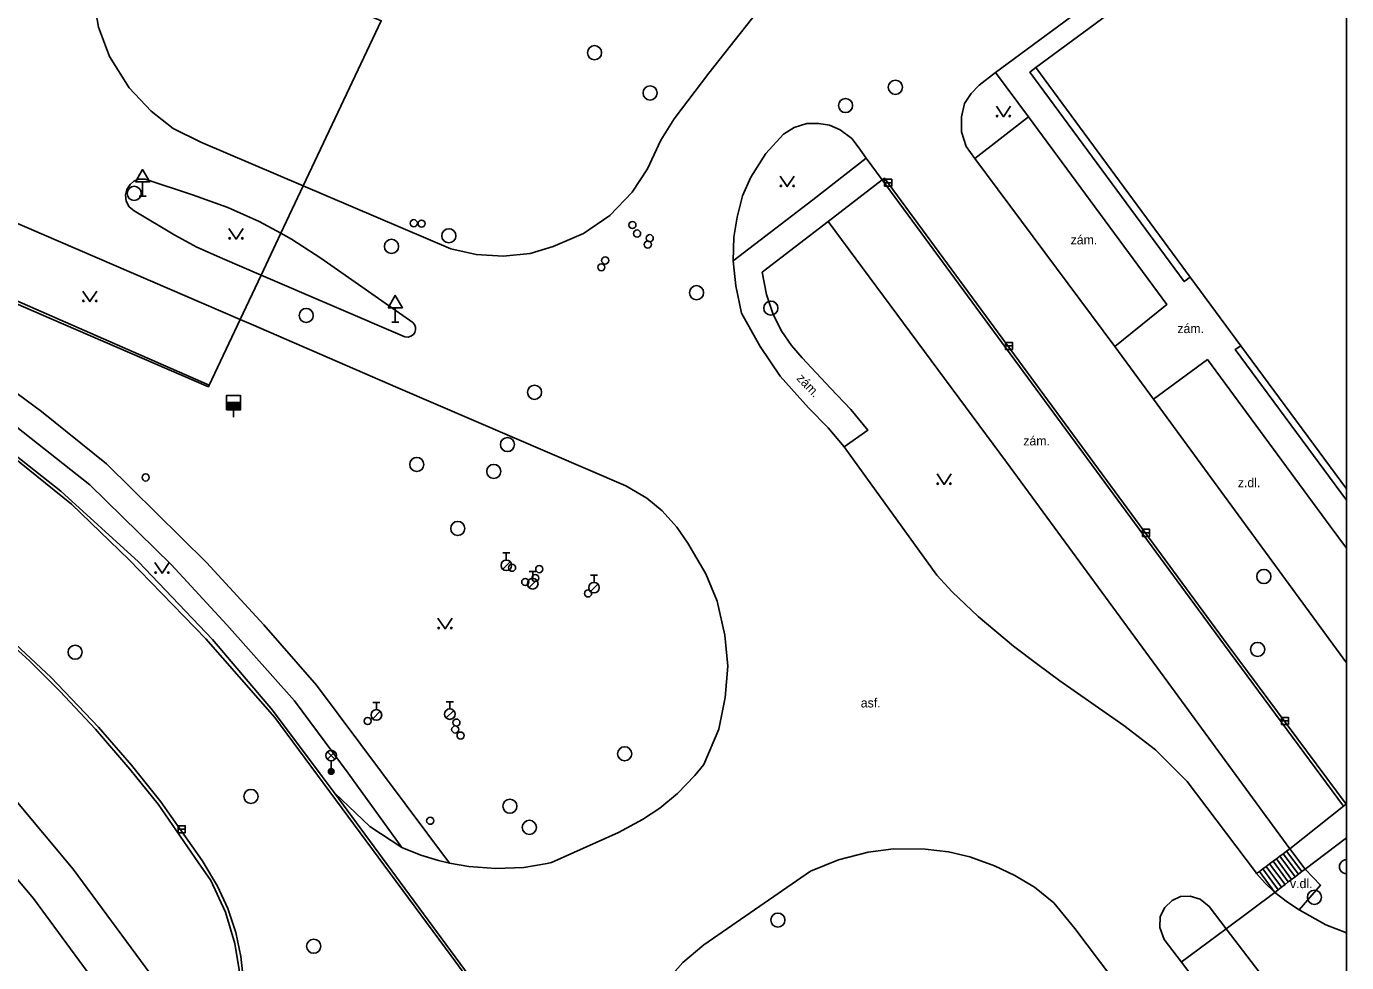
# Model space of a CAD drawing. Extents: x -596024 to -594475, y -1163820 to -1161957.
# Drawn here: x -594569 to -594475.5, y -1162691.2 to -1162625 of the extents above; entities that cross this region are included whole.
import ezdxf

# ---------------------------------------------------------------- set-up
doc = ezdxf.new("R2010")
doc.units = 0
for name, color, linetype in [('Level 10', 7, 'Continuous'), ('Level 11', 7, 'Continuous'), ('Level 27', 7, 'Continuous'), ('Level 28', 7, 'Continuous'), ('Level 33', 7, 'Continuous'), ('Level 34', 7, 'Continuous'), ('Level 36', 7, 'Continuous'), ('Level 40', 7, 'Continuous'), ('Level 5', 7, 'Continuous'), ('Level 7', 7, 'Continuous'), ('Vrstva 27', 7, 'Continuous'), ('Vrstva 63', 7, 'Continuous')]:
    doc.layers.add(name, color=color, linetype=linetype)

msp = doc.modelspace()

# ---------------------------------------------------------------- linework, layer by layer
at = {"layer": 'Level 10'}
msp.add_line((-594475.51, -1162680.03), (-594475.47, -1162680), dxfattribs=at)
for points in [[(-594548, -1162678.06), (-594551.53, -1162673.38), (-594555.77, -1162668.36), (-594561.01, -1162662.87), (-594566.52, -1162657.88), (-594571.13, -1162654.23), (-594574.38, -1162651.9), (-594577.98, -1162649.53), (-594580.87, -1162647.82), (-594584.56, -1162645.79), (-594589.75, -1162643.3), (-594617.86, -1162631.14), (-594655.6, -1162614.88), (-594693.79, -1162598.45), (-594730.07, -1162582.86), (-594748.26, -1162574.97), (-594759.55, -1162570.1)], [(-594475.47, -1162609.836), (-594492.81, -1162622.67), (-594500.34, -1162628.23)], [(-594563.68, -1162618.11), (-594564.18, -1162620.34), (-594564.23, -1162622.84), (-594563.85, -1162625.02), (-594563.07, -1162627.11), (-594561.68, -1162629.32), (-594560.12, -1162630.96), (-594558.56, -1162632.19), (-594556.61, -1162633.16), (-594549.35, -1162636.26)], [(-594515.11, -1162621.27), (-594519.57, -1162626.94)], [(-594519.57, -1162626.94), (-594520.62, -1162628.27)], [(-594549.35, -1162636.26), (-594538.91, -1162640.71), (-594537.1, -1162641.12), (-594535.19, -1162641.24), (-594533.28, -1162641.04), (-594531.65, -1162640.55), (-594529.5, -1162639.64), (-594527.65, -1162638.35), (-594526.07, -1162636.7), (-594524.98, -1162635.04), (-594524.04, -1162633.02), (-594523.08, -1162631.51), (-594520.62, -1162628.27)], [(-594501.79, -1162634.31), (-594502.4, -1162633.46), (-594502.74, -1162632.43), (-594502.75, -1162631.38), (-594502.52, -1162630.43), (-594502.06, -1162629.73), (-594501.48, -1162629.13), (-594500.34, -1162628.23)], [(-594509.5, -1162634.3), (-594510.05, -1162633.5), (-594510.51, -1162632.91), (-594511.32, -1162632.28), (-594512.08, -1162631.96), (-594512.84, -1162631.84), (-594513.69, -1162631.84), (-594514.58, -1162632.13), (-594515.35, -1162632.59), (-594516.6, -1162633.96), (-594517.66, -1162635.63), (-594518.25, -1162636.96), (-594518.63, -1162638.47), (-594518.85, -1162639.89), (-594518.9, -1162641.56)], [(-594497.99, -1162631.36), (-594501.79, -1162634.31)], [(-594491.89, -1162647.64), (-594488.19, -1162644.65), (-594497.99, -1162631.36)], [(-594509.5, -1162634.3), (-594508.35, -1162635.83)], [(-594550.93, -1162639.61), (-594552.48, -1162638.77), (-594554.7, -1162637.78), (-594557.18, -1162636.9), (-594560.55, -1162635.78), (-594560.98, -1162635.79), (-594561.34, -1162635.93), (-594561.61, -1162636.16), (-594561.85, -1162636.51), (-594561.94, -1162636.89), (-594561.88, -1162637.34), (-594561.67, -1162637.74), (-594561.33, -1162638.03), (-594558.44, -1162639.75)], [(-594508.35, -1162635.83), (-594512.19, -1162638.78)], [(-594539, -1162684.2), (-594537.62, -1162684.44), (-594535.72, -1162684.58), (-594533.74, -1162684.51), (-594532.077, -1162684.216), (-594531.76, -1162684.16), (-594527.02, -1162682.02), (-594525.32, -1162681.12), (-594524.1, -1162680.32), (-594522.84, -1162679.28), (-594521.61, -1162678), (-594520.99, -1162677.22), (-594519.93, -1162674.71), (-594519.47, -1162672.48), (-594519.28, -1162670.26), (-594519.49, -1162668.07), (-594520.04, -1162665.66), (-594520.84, -1162663.72), (-594522.11, -1162661.56), (-594522.9, -1162660.42), (-594523.93, -1162659.25), (-594525.01, -1162658.37), (-594526.5, -1162657.49), (-594542.66, -1162650.56), (-594553.04, -1162646.04), (-594553.81, -1162645.71), (-594571.69, -1162638.02)], [(-594512.19, -1162638.78), (-594499.56, -1162655.81), (-594487.88, -1162671.75), (-594479.48, -1162683.18)], [(-594558.44, -1162639.75), (-594556.89, -1162640.6), (-594555.07, -1162641.41), (-594552.34, -1162642.58)], [(-594552.34, -1162642.58), (-594542.15, -1162646.94), (-594541.93, -1162646.96), (-594541.72, -1162646.9), (-594541.55, -1162646.78), (-594541.45, -1162646.64), (-594541.39, -1162646.45), (-594541.4, -1162646.27), (-594541.47, -1162646.08), (-594541.6, -1162645.93), (-594548.11, -1162641.37), (-594550.17, -1162640.02), (-594550.93, -1162639.61)], [(-594511.05, -1162654.74), (-594512.17, -1162653.38), (-594513.58, -1162651.98), (-594515.57, -1162649.73), (-594517, -1162647.64), (-594518.32, -1162645.26), (-594518.72, -1162643.34), (-594518.9, -1162641.56)], [(-594489.14, -1162651.36), (-594491.89, -1162647.64)], [(-594475.47, -1162661.904), (-594476.63, -1162660.34), (-594485.32, -1162648.56), (-594489.14, -1162651.36)], [(-594481.84, -1162684.93), (-594481.93, -1162684.82), (-594486.77, -1162678.43), (-594489, -1162676.18), (-594491.24, -1162674.45), (-594495.77, -1162671.29), (-594497.34, -1162670.13), (-594499.05, -1162668.83), (-594501.55, -1162666.73), (-594503.39, -1162664.99), (-594504.49, -1162663.81), (-594511.05, -1162654.74)], [(-594559.63, -1162680.02), (-594561.64, -1162677.54), (-594564.05, -1162674.71), (-594566.59, -1162672.03), (-594568.73, -1162669.88), (-594570.84, -1162667.98)], [(-594547.17, -1162679.2), (-594548, -1162678.06)], [(-594547.17, -1162679.2), (-594547.14, -1162679.23)], [(-594547.14, -1162679.23), (-594544.64, -1162681.6), (-594542.36, -1162683.09)], [(-594554.97, -1162699.05), (-594554.46, -1162697.96), (-594554.09, -1162696.49), (-594553.88, -1162694.9), (-594553.8, -1162693.52), (-594553.89, -1162691.75), (-594554.19, -1162689.88), (-594554.86, -1162687.67), (-594555.9, -1162685.43), (-594556.76, -1162684.18), (-594559.63, -1162680.02)], [(-594479.48, -1162683.18), (-594475.68, -1162680.16)], [(-594475.68, -1162680.16), (-594475.51, -1162680.03)], [(-594542.36, -1162683.09), (-594541.02, -1162683.63), (-594539.77, -1162684.01), (-594539, -1162684.2)], [(-594526.66, -1162701.16), (-594526.55, -1162699.54), (-594526.26, -1162697.87), (-594525.71, -1162696.13), (-594525.08, -1162694.86), (-594524.75, -1162694.19), (-594523.71, -1162692.65), (-594522.47, -1162691.23), (-594520.99, -1162689.99), (-594513.43, -1162684.78), (-594511.45, -1162683.96), (-594509.35, -1162683.42), (-594507.55, -1162683.18), (-594505.32, -1162683.2), (-594503.65, -1162683.4), (-594502.15, -1162683.76), (-594500.41, -1162684.39), (-594498.97, -1162685.07), (-594497.57, -1162685.91), (-594496.2, -1162687.02), (-594494.72, -1162688.83), (-594492.03, -1162692.4)], [(-594481.84, -1162684.93), (-594481.23, -1162685.62), (-594480.54, -1162686.27)], [(-594487.17, -1162691.21), (-594488.39, -1162689.6), (-594488.69, -1162688.75), (-594488.66, -1162687.98), (-594488.35, -1162687.33), (-594487.82, -1162686.85), (-594487.24, -1162686.57), (-594486.54, -1162686.53), (-594485.83, -1162686.76), (-594485.2, -1162687.27)], [(-594478.82, -1162687.5), (-594479.65, -1162686.97), (-594480.54, -1162686.27)], [(-594485.2, -1162687.27), (-594484, -1162688.84)], [(-594475.47, -1162689.135), (-594476.95, -1162688.57), (-594478.82, -1162687.5)], [(-594484, -1162688.84), (-594480.46, -1162693.47), (-594480.19, -1162694.22), (-594480.23, -1162695.06), (-594480.54, -1162695.74), (-594481.24, -1162696.33), (-594481.96, -1162696.54), (-594482.67, -1162696.46), (-594483.34, -1162696.17), (-594483.84, -1162695.62), (-594487.17, -1162691.21)]]:
    msp.add_lwpolyline(points, dxfattribs=at)
at = {"layer": 'Level 11'}
msp.add_line((-594478.41, -1162684.62), (-594475.47, -1162682.411), dxfattribs=at)
for points in [[(-594542.36, -1162683.09), (-594546.18, -1162677.82), (-594549.97, -1162672.7), (-594554.75, -1162667.32), (-594558.7, -1162663.05), (-594564.46, -1162657.42), (-594570.53, -1162652.64), (-594573.97, -1162650.2), (-594579, -1162646.99), (-594583.78, -1162644.35), (-594588.95, -1162641.84), (-594601.81, -1162636.27), (-594619.14, -1162628.81), (-594636.99, -1162621.1), (-594655.59, -1162613.05), (-594659.54, -1162611.44), (-594673.3, -1162605.5), (-594674.42, -1162604.99), (-594693.09, -1162596.94), (-594710.64, -1162589.4), (-594729.39, -1162581.33), (-594747.52, -1162573.55), (-594761.45, -1162567.56), (-594763.07, -1162566.87)], [(-594731.51, -1162593.45), (-594712.68, -1162601.48), (-594679.47, -1162615.75), (-594642.1, -1162631.83), (-594623.67, -1162639.79), (-594606.49, -1162647.2), (-594589.45, -1162654.77), (-594588.02, -1162655.56), (-594585.64, -1162656.89), (-594581.84, -1162659.23), (-594579.03, -1162661.16), (-594576.4, -1162663.05), (-594573.78, -1162665.11), (-594571.57, -1162667), (-594567.19, -1162671.07), (-594563.84, -1162674.57), (-594561.52, -1162677.27), (-594559.43, -1162679.87), (-594556.51, -1162684.02), (-594555.42, -1162685.84), (-594554.69, -1162687.42), (-594554.12, -1162689.12), (-594553.77, -1162690.82), (-594553.58, -1162692.52)], [(-594693.86, -1162598.64), (-594637.82, -1162622.71), (-594590.7, -1162643.08), (-594584.59, -1162646.01), (-594577.42, -1162650.16), (-594571.18, -1162654.43), (-594565.76, -1162658.8), (-594561.7, -1162662.7), (-594556.25, -1162668.32), (-594551.36, -1162673.9), (-594538.88, -1162690.77), (-594526.2, -1162708.04)], [(-594635.92, -1162615.8), (-594637.28, -1162618.91), (-594636.24, -1162619.36), (-594618.39, -1162627.06), (-594600.91, -1162634.59), (-594589.03, -1162639.76), (-594582.92, -1162642.66), (-594577.41, -1162645.7), (-594572.45, -1162648.89), (-594567.89, -1162652.24), (-594563.28, -1162655.94), (-594556.2, -1162662.93), (-594552.13, -1162667.34), (-594548.42, -1162671.61), (-594539, -1162684.2)], [(-594549.35, -1162636.26), (-594543.82, -1162624.57), (-594562.98, -1162616.47)], [(-594500.34, -1162628.23), (-594497.99, -1162631.36)], [(-594497.47, -1162627.89), (-594497.89, -1162628.22), (-594486.96, -1162643.03), (-594486.55, -1162642.72)], [(-594667.35, -1162629.35), (-594663.74, -1162631), (-594663.02, -1162631.3), (-594645.31, -1162638.91), (-594627.34, -1162646.67), (-594609.62, -1162654.34), (-594593.39, -1162661.54), (-594588.68, -1162664.16), (-594584.73, -1162666.66), (-594581.53, -1162668.96), (-594577.63, -1162672.07), (-594573.19, -1162676.11), (-594569.7, -1162679.76), (-594565.65, -1162684.62), (-594557.42, -1162695.76)], [(-594560.26, -1162697.84), (-594568.46, -1162686.71), (-594572.09, -1162682.41), (-594575.57, -1162678.76), (-594579.99, -1162674.71), (-594583.91, -1162671.58), (-594586.93, -1162669.45), (-594590.83, -1162666.97), (-594594.96, -1162664.65), (-594611.01, -1162657.58), (-594628.89, -1162649.8), (-594646.77, -1162642.04), (-594664.34, -1162634.54), (-594665.21, -1162634.23), (-594670.64, -1162631.88)], [(-594518.9, -1162641.56), (-594513.27, -1162637.25), (-594509.5, -1162634.3)], [(-594501.79, -1162634.31), (-594491.89, -1162647.64)], [(-594508.35, -1162635.83), (-594508.18, -1162635.72), (-594483.86, -1162668.8), (-594475.51, -1162680.03)], [(-594550.93, -1162639.61), (-594549.35, -1162636.26)], [(-594475.68, -1162680.16), (-594484.12, -1162668.78), (-594508.35, -1162635.83)], [(-594511.05, -1162654.74), (-594509.36, -1162653.55), (-594510.58, -1162652.08), (-594512.02, -1162650.58), (-594514.03, -1162648.43), (-594514.78, -1162647.56), (-594515.46, -1162646.56), (-594516.07, -1162645.37), (-594516.55, -1162643.95), (-594516.85, -1162642.37), (-594512.19, -1162638.78)], [(-594552.34, -1162642.58), (-594550.93, -1162639.61)], [(-594573.7, -1162642.62), (-594556.01, -1162650.36)], [(-594553.81, -1162645.71), (-594552.34, -1162642.58)], [(-594482.95, -1162647.57), (-594483.36, -1162647.83), (-594475.47, -1162658.501)], [(-594489.14, -1162651.36), (-594480.51, -1162663.16), (-594475.47, -1162670.021)], [(-594541.83, -1162686.45), (-594547.17, -1162679.2)], [(-594479.72, -1162683.36), (-594479.96, -1162683.53)], [(-594479.48, -1162683.18), (-594479.72, -1162683.36)], [(-594479.72, -1162683.36), (-594478.65, -1162684.8)], [(-594479.48, -1162683.18), (-594478.41, -1162684.62)], [(-594480.92, -1162684.25), (-594481.16, -1162684.43)], [(-594480.68, -1162684.07), (-594480.92, -1162684.25)], [(-594480.92, -1162684.25), (-594479.83, -1162685.71)], [(-594480.44, -1162683.89), (-594480.68, -1162684.07)], [(-594480.68, -1162684.07), (-594479.6, -1162685.53)], [(-594480.2, -1162683.71), (-594480.44, -1162683.89)], [(-594480.44, -1162683.89), (-594479.36, -1162685.35)], [(-594479.96, -1162683.53), (-594480.2, -1162683.71)], [(-594480.2, -1162683.71), (-594479.12, -1162685.17)], [(-594479.96, -1162683.53), (-594478.88, -1162684.98)], [(-594481.64, -1162684.79), (-594481.84, -1162684.93)], [(-594481.4, -1162684.61), (-594481.64, -1162684.79)], [(-594481.64, -1162684.79), (-594480.54, -1162686.27)], [(-594481.16, -1162684.43), (-594481.4, -1162684.61)], [(-594481.4, -1162684.61), (-594480.31, -1162686.09)], [(-594481.16, -1162684.43), (-594480.07, -1162685.9)], [(-594479.36, -1162685.35), (-594479.12, -1162685.17)], [(-594479.12, -1162685.17), (-594478.88, -1162684.98)], [(-594478.88, -1162684.98), (-594478.65, -1162684.8)], [(-594478.41, -1162684.62), (-594477.31, -1162685.77), (-594478.82, -1162687.5)], [(-594478.65, -1162684.8), (-594478.41, -1162684.62)], [(-594480.54, -1162686.27), (-594480.31, -1162686.09)], [(-594480.31, -1162686.09), (-594480.07, -1162685.9)], [(-594480.07, -1162685.9), (-594479.83, -1162685.71)], [(-594479.83, -1162685.71), (-594479.6, -1162685.53)], [(-594479.6, -1162685.53), (-594479.36, -1162685.35)], [(-594523.94, -1162710.7), (-594527.9, -1162705.34), (-594541.83, -1162686.45)], [(-594484, -1162688.84), (-594480.54, -1162686.27)], [(-594487.18, -1162691.21), (-594484, -1162688.84)]]:
    msp.add_lwpolyline(points, dxfattribs=at)
at = {"layer": 'Level 27'}
for p, q in [((-594508.18, -1162636.04), (-594507.68, -1162636.04)), ((-594499.63, -1162647.59), (-594499.13, -1162647.59)), ((-594489.92, -1162660.82), (-594489.42, -1162660.82)), ((-594480.09, -1162674.13), (-594479.59, -1162674.13)), ((-594558.2, -1162681.8), (-594557.7, -1162681.8))]:
    msp.add_line(p, q, dxfattribs=at)
for points in [[(-594508.18, -1162636.29), (-594507.68, -1162636.29), (-594507.68, -1162635.79), (-594508.18, -1162635.79)], [(-594499.63, -1162647.84), (-594499.13, -1162647.84), (-594499.13, -1162647.34), (-594499.63, -1162647.34)], [(-594489.92, -1162661.07), (-594489.42, -1162661.07), (-594489.42, -1162660.57), (-594489.92, -1162660.57)], [(-594480.09, -1162674.38), (-594479.59, -1162674.38), (-594479.59, -1162673.88), (-594480.09, -1162673.88)], [(-594558.2, -1162682.05), (-594557.7, -1162682.05), (-594557.7, -1162681.55), (-594558.2, -1162681.55)]]:
    msp.add_lwpolyline(points, close=True, dxfattribs=at)
for centre in [(-594528.72, -1162626.83), (-594524.79, -1162629.68), (-594507.42, -1162629.28), (-594510.95, -1162630.57), (-594561.32, -1162636.79), (-594539.04, -1162639.79), (-594543.1, -1162640.54), (-594521.5, -1162643.82), (-594549.14, -1162645.43), (-594516.24, -1162644.91), (-594532.97, -1162650.87), (-594534.89, -1162654.57), (-594541.31, -1162655.98), (-594535.86, -1162656.47), (-594538.41, -1162660.51), (-594481.33, -1162663.91), (-594565.5, -1162669.27), (-594481.77, -1162669.07), (-594526.59, -1162676.46), (-594553.05, -1162679.48), (-594534.72, -1162680.17), (-594533.34, -1162681.67), (-594477.75, -1162686.62), (-594515.74, -1162688.23), (-594548.61, -1162690.08)]:
    msp.add_circle(centre, 0.5, dxfattribs=at)
at = {"layer": 'Level 28'}
for p, q in [((-594554.79, -1162651.6), (-594553.79, -1162651.6)), ((-594554.79, -1162651.65), (-594553.79, -1162651.65)), ((-594554.79, -1162651.7), (-594553.79, -1162651.7)), ((-594554.79, -1162651.75), (-594553.79, -1162651.75)), ((-594554.79, -1162651.8), (-594553.79, -1162651.8)), ((-594554.79, -1162651.85), (-594553.79, -1162651.85)), ((-594554.79, -1162651.9), (-594553.79, -1162651.9)), ((-594554.79, -1162651.95), (-594553.79, -1162651.95)), ((-594554.79, -1162652), (-594553.79, -1162652)), ((-594554.79, -1162652.05), (-594553.79, -1162652.05)), ((-594554.29, -1162652.1), (-594554.29, -1162652.63)), ((-594535.228, -1162663.392), (-594534.698, -1162662.862)), ((-594535.22, -1162662.245), (-594534.72, -1162662.245)), ((-594534.97, -1162662.745), (-594534.97, -1162662.245)), ((-594533.35, -1162663.545), (-594532.85, -1162663.545)), ((-594533.1, -1162664.045), (-594533.1, -1162663.545)), ((-594533.358, -1162664.692), (-594532.828, -1162664.162)), ((-594529.018, -1162664.972), (-594528.488, -1162664.442)), ((-594529.01, -1162663.825), (-594528.51, -1162663.825)), ((-594528.76, -1162664.325), (-594528.76, -1162663.825)), ((-594544.42, -1162672.835), (-594543.92, -1162672.835)), ((-594544.17, -1162673.335), (-594544.17, -1162672.835)), ((-594539.22, -1162672.775), (-594538.72, -1162672.775)), ((-594538.97, -1162673.275), (-594538.97, -1162672.775)), ((-594544.428, -1162673.982), (-594543.898, -1162673.452)), ((-594539.228, -1162673.922), (-594538.698, -1162673.392))]:
    msp.add_line(p, q, dxfattribs=at)
msp.add_lwpolyline([(-594554.79, -1162652.1), (-594553.79, -1162652.1), (-594553.79, -1162651.1), (-594554.79, -1162651.1)], close=True, dxfattribs=at)
for centre, radius in [((-594541.52, -1162638.9), 0.25), ((-594540.97, -1162638.93), 0.25), ((-594526.04, -1162639.03), 0.25), ((-594525.71, -1162639.63), 0.25), ((-594524.95, -1162640.41), 0.25), ((-594524.81, -1162639.96), 0.25), ((-594527.97, -1162641.54), 0.25), ((-594528.24, -1162642.02), 0.25), ((-594560.51, -1162656.9), 0.25), ((-594534.97, -1162663.12), 0.375), ((-594534.56, -1162663.29), 0.25), ((-594532.92, -1162664.02), 0.25), ((-594532.64, -1162663.39), 0.25), ((-594533.63, -1162664.3), 0.25), ((-594533.1, -1162664.42), 0.375), ((-594528.76, -1162664.7), 0.375), ((-594529.18, -1162665.11), 0.25), ((-594544.79, -1162674.14), 0.25), ((-594544.17, -1162673.71), 0.375), ((-594538.97, -1162673.65), 0.375), ((-594538.5, -1162674.25), 0.25), ((-594538.59, -1162674.74), 0.25), ((-594538.21, -1162675.17), 0.25), ((-594540.36, -1162681.2), 0.25)]:
    msp.add_circle(centre, radius, dxfattribs=at)
at = {"layer": 'Level 33'}
for p, q in [((-594547.635, -1162676.85), (-594547.105, -1162676.32)), ((-594547.635, -1162676.32), (-594547.105, -1162676.85)), ((-594547.37, -1162676.96), (-594547.37, -1162677.71))]:
    msp.add_line(p, q, dxfattribs=at)
for centre, radius in [((-594547.37, -1162676.585), 0.375), ((-594547.37, -1162677.71), 0.2), ((-594547.37, -1162677.71), 0.145), ((-594547.37, -1162677.71), 0.0876)]:
    msp.add_circle(centre, radius, dxfattribs=at)
at = {"layer": 'Level 34'}
for p, q in [((-594560.72, -1162635.972), (-594560.72, -1162636.99)), ((-594560.97, -1162636.99), (-594560.47, -1162636.99)), ((-594542.83, -1162644.882), (-594542.83, -1162645.9)), ((-594543.08, -1162645.9), (-594542.58, -1162645.9))]:
    msp.add_line(p, q, dxfattribs=at)
for points in [[(-594561.22, -1162635.972), (-594560.22, -1162635.972), (-594560.72, -1162635.106)], [(-594543.33, -1162644.882), (-594542.33, -1162644.882), (-594542.83, -1162644.016)]]:
    msp.add_lwpolyline(points, close=True, dxfattribs=at)
at = {"layer": 'Level 36'}
for points in [[(-594500.27, -1162630.62), (-594499.77, -1162631.37), (-594499.27, -1162630.62)], [(-594515.58, -1162635.56), (-594515.08, -1162636.31), (-594514.58, -1162635.56)], [(-594554.61, -1162639.27), (-594554.11, -1162640.02), (-594553.61, -1162639.27)], [(-594564.96, -1162643.7), (-594564.46, -1162644.45), (-594563.96, -1162643.7)], [(-594504.47, -1162656.64), (-594503.97, -1162657.39), (-594503.47, -1162656.64)], [(-594559.85, -1162662.93), (-594559.35, -1162663.68), (-594558.85, -1162662.93)], [(-594539.81, -1162666.86), (-594539.31, -1162667.61), (-594538.81, -1162666.86)]]:
    msp.add_lwpolyline(points, dxfattribs=at)
for centre in [(-594500.22, -1162631.32), (-594499.321, -1162631.32), (-594515.53, -1162636.26), (-594514.631, -1162636.26), (-594554.56, -1162639.97), (-594553.661, -1162639.97), (-594564.91, -1162644.4), (-594564.011, -1162644.4), (-594504.42, -1162657.34), (-594503.521, -1162657.34), (-594559.8, -1162663.63), (-594558.901, -1162663.63), (-594539.76, -1162667.56), (-594538.861, -1162667.56)]:
    msp.add_circle(centre, 0.05, dxfattribs=at)
at = {"layer": 'Level 5'}
for p, q in [((-594475.47, -1162611.636), (-594497.47, -1162627.89)), ((-594482.95, -1162647.57), (-594475.47, -1162657.7))]:
    msp.add_line(p, q, dxfattribs=at)
for points in [[(-594497.47, -1162627.89), (-594486.55, -1162642.72)], [(-594486.55, -1162642.72), (-594482.95, -1162647.57)]]:
    msp.add_lwpolyline(points, dxfattribs=at)
at = {"layer": 'Level 7'}
msp.add_lwpolyline([(-594635.92, -1162615.8), (-594629.63, -1162618.43), (-594602.14, -1162630.44), (-594602.48, -1162631.03), (-594600.76, -1162631.82), (-594600.41, -1162631.22), (-594581.9, -1162639.29), (-594567.2, -1162645.66), (-594556.07, -1162650.48), (-594556.01, -1162650.36), (-594553.81, -1162645.71)], dxfattribs=at)
at = {"layer": 'Vrstva 27'}
msp.add_line((-594475.47, -1162684.96), (-594475.47, -1162683.96), dxfattribs=at)
msp.add_arc((-594475.48, -1162684.46), 0.5, 88.85401, 271.14599, dxfattribs=at)
at = {"layer": 'Vrstva 63'}
msp.add_lwpolyline([(-594475.47, -1163820.23), (-596024.42, -1163820.23), (-596024.42, -1161956.88), (-594475.47, -1161956.88)], close=True, dxfattribs=at)

# ---------------------------------------------------------------- texts
at = {"layer": 'Level 40'}
for s, p in [('zám.', (-594495.01, -1162640.4)), ('zám.', (-594487.45, -1162646.68)), ('zám.', (-594498.36, -1162654.63)), ('z.dl.', (-594483.17, -1162657.59)), ('asf.', (-594509.87, -1162673.18)), ('v.dl.', (-594479.48, -1162685.97))]:
    msp.add_text(s, height=0.65, dxfattribs=at).set_placement(p)
msp.add_text('zám.', height=0.65, rotation=313.51, dxfattribs=at).set_placement((-594514.46, -1162649.92))

doc.saveas('drawing.dxf')
